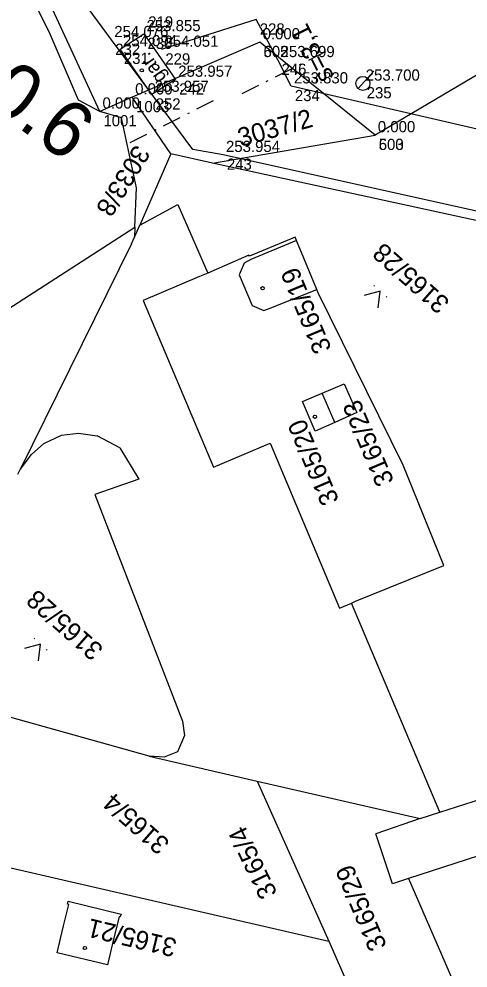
# Model space of a CAD drawing. Extents: x -496688 to -495455, y -1089309 to -1088026.
# Drawn here: x -496018.3 to -495970.2, y -1088765.4 to -1088663.7 of the extents above; entities that cross this region are included whole.
import ezdxf

# ---------------------------------------------------------------- set-up
doc = ezdxf.new("R2010")
doc.units = 0
for name, color, linetype in [('Vrstva 17', 7, 'Continuous'), ('Vrstva 23', 7, 'Continuous'), ('Vrstva 47', 7, 'Continuous'), ('Vrstva 52', 7, 'Continuous'), ('Vrstva 53', 7, 'Continuous'), ('Vrstva 55', 7, 'Continuous'), ('Vrstva 56', 7, 'Continuous'), ('Vrstva 57', 7, 'Continuous'), ('Vrstva 58', 7, 'Continuous'), ('Vrstva 59', 7, 'Continuous'), ('Vrstva 60', 7, 'Continuous'), ('Vrstva 61', 7, 'Continuous'), ('Vrstva 7', 7, 'Continuous')]:
    doc.layers.add(name, color=color, linetype=linetype)

msp = doc.modelspace()

# ---------------------------------------------------------------- linework, layer by layer
at = {"layer": 'Vrstva 17'}
for p, q in [((-495987.23, -1088668.108), (-495985.442, -1088667.21)), ((-495990.804, -1088669.904), (-495989.016, -1088669.006)), ((-495988.213, -1088668.601), (-495988.033, -1088668.512)), ((-495994.378, -1088671.7), (-495992.59, -1088670.802)), ((-495991.787, -1088670.398), (-495991.607, -1088670.309)), ((-495999.233, -1088673.355), (-495997.445, -1088672.457)), ((-496000.216, -1088673.848), (-496000.036, -1088673.759)), ((-496002.807, -1088675.151), (-496001.019, -1088674.253)), ((-496006.381, -1088676.947), (-496004.593, -1088676.049)), ((-496003.79, -1088675.645), (-496003.61, -1088675.556))]:
    msp.add_line(p, q, dxfattribs=at)
for points in [[(-496008.397, -1088665.951), (-496014.409, -1088657.761), (-496023.067, -1088646.276), (-496027.294, -1088642.439), (-496042.866, -1088628.504), (-496063.314, -1088610.129), (-496090.785, -1088585.443), (-496123.862, -1088555.707), (-496127.206, -1088552.748), (-496136.794, -1088544.006), (-496152.301, -1088530.524)], [(-495967.328, -1088684.747), (-495965.028, -1088679.358), (-495968.705, -1088675.634), (-495989.126, -1088670.916), (-495990.557, -1088668.095), (-495992.89, -1088663.778), (-496003.025, -1088666.989)], [(-495939.786, -1088744.234), (-495955.99, -1088708.659), (-495967.328, -1088684.747), (-495996.417, -1088678.268), (-495999.664, -1088677.708), (-496008.397, -1088665.951)]]:
    msp.add_lwpolyline(points, dxfattribs=at)
at = {"layer": 'Vrstva 23'}
for p, q in [((-495988.54, -1088687.47), (-495993.46, -1088689.5)), ((-495986.36, -1088692.72), (-495988.54, -1088687.47)), ((-495994.17, -1088689.88), (-495994.69, -1088691.15)), ((-495993.46, -1088689.5), (-495994.17, -1088689.88)), ((-495994.69, -1088691.15), (-495993.31, -1088694.42)), ((-495991.47, -1088694.74), (-495986.36, -1088692.72)), ((-495993.31, -1088694.42), (-495992.05, -1088694.97)), ((-495992.05, -1088694.97), (-495991.47, -1088694.74)), ((-495985.8, -1088703.83), (-495983.42, -1088702.82)), ((-495983.42, -1088702.82), (-495982.08, -1088705.9)), ((-495987.89, -1088704.72), (-495985.8, -1088703.83)), ((-495986.55, -1088707.89), (-495987.89, -1088704.72)), ((-495982.08, -1088705.9), (-495984.43, -1088706.95)), ((-495984.43, -1088706.95), (-495986.55, -1088707.89)), ((-495973.17, -1088748.72), (-495946.51, -1088740.21)), ((-495944.78, -1088745.49), (-495976.53, -1088755.85)), ((-495975.28, -1088749.43), (-495973.17, -1088748.72)), ((-495975.28, -1088749.43), (-495980.05, -1088751.04)), ((-495978.27, -1088756.42), (-495980.05, -1088751.04)), ((-495976.53, -1088755.85), (-495978.27, -1088756.42)), ((-496013.12, -1088758.6), (-496013.05, -1088758.29)), ((-496013.05, -1088758.29), (-496007.37, -1088759.68)), ((-496013.53, -1088760.93), (-496012.97, -1088758.64)), ((-496012.97, -1088758.64), (-496013.12, -1088758.6)), ((-496007.58, -1088759.94), (-496008.14, -1088762.22)), ((-496007.45, -1088759.97), (-496007.58, -1088759.94)), ((-496007.37, -1088759.68), (-496007.45, -1088759.97)), ((-496014.23, -1088763.81), (-496013.53, -1088760.93)), ((-496008.14, -1088762.22), (-496008.84, -1088765.1)), ((-496008.84, -1088765.1), (-496014.23, -1088763.81))]:
    msp.add_line(p, q, dxfattribs=at)
msp.add_lwpolyline([(-496007.468, -1088666.929), (-496004.942, -1088665.315), (-496001.537, -1088670.204), (-496004.063, -1088671.818), (-496007.468, -1088666.929)], dxfattribs=at)
at = {"layer": 'Vrstva 47'}
msp.add_line((-495981.922, -1088671.176), (-495980.263, -1088669.305), dxfattribs=at)
msp.add_circle((-495981.424, -1088670.615), 0.75, dxfattribs=at)
at = {"layer": 'Vrstva 52'}
msp.add_line((-495984.43, -1088706.95), (-495985.8, -1088703.83), dxfattribs=at)
at = {"layer": 'Vrstva 53'}
for p, q in [((-496002.04, -1088678.18), (-496006.16, -1088672.1)), ((-495968.14, -1088685.56), (-495997.55, -1088679.15))]:
    msp.add_line(p, q, dxfattribs=at)
msp.add_lwpolyline([(-496006.16, -1088672.1), (-496009.66, -1088673.61), (-496019.34, -1088652.65), (-496125.77, -1088556.38), (-496187.85, -1088499.89), (-496224.3, -1088466.84), (-496274.7, -1088421.37), (-496308.3, -1088391.23), (-496341.24, -1088361.35), (-496344.49, -1088357.55), (-496352.49, -1088347.86), (-496352.14, -1088346.56), (-496371.02, -1088328.7), (-496406.7, -1088297.06), (-496406.34, -1088296.61), (-496407.86, -1088294.92), (-496408.29, -1088292.38), (-496407.56, -1088290.4), (-496405.24, -1088287.91)], dxfattribs=at)
at = {"layer": 'Vrstva 55'}
for p, q in [((-496015.09, -1088665.07), (-496016.84, -1088661.58)), ((-496011.94, -1088672.4), (-496015.09, -1088665.07)), ((-496009.66, -1088673.61), (-496011.94, -1088672.4)), ((-496007.33, -1088674.32), (-496009.66, -1088673.61)), ((-496005.71, -1088681.79), (-496007.33, -1088674.32)), ((-495997.55, -1088679.15), (-495980.13, -1088676.15)), ((-496002.04, -1088678.18), (-496005.37, -1088685.8)), ((-495997.55, -1088679.15), (-496002.04, -1088678.18)), ((-496005.88, -1088686.01), (-496005.71, -1088681.79)), ((-496005.37, -1088685.8), (-496001.29, -1088683.59)), ((-496021.98, -1088696.38), (-496005.88, -1088686.01)), ((-496005.92, -1088687.1), (-496005.37, -1088685.8)), ((-496005.88, -1088686.01), (-496005.92, -1088687.1)), ((-496006.24, -1088687.81), (-496005.92, -1088687.1)), ((-495988.68, -1088687.09), (-495993.61, -1088689.12)), ((-495988.54, -1088687.47), (-495988.68, -1088687.09)), ((-496006.24, -1088687.81), (-496018.19, -1088712.01)), ((-495993.66, -1088689.04), (-495996.26, -1088690.16)), ((-495993.61, -1088689.12), (-495993.66, -1088689.04)), ((-495996.26, -1088690.16), (-495998.06, -1088690.95)), ((-495998.94, -1088691.33), (-496005.01, -1088693.9)), ((-495998.06, -1088690.95), (-495998.94, -1088691.33)), ((-495986.21, -1088693.05), (-495986.36, -1088692.72)), ((-495977.11, -1088711.52), (-495986.21, -1088693.05)), ((-496005.01, -1088693.9), (-495997.46, -1088711.75)), ((-496015.64, -1088709.21), (-496013.76, -1088708.33)), ((-496013.76, -1088708.33), (-496011.94, -1088708.11)), ((-496011.94, -1088708.11), (-496009.94, -1088708.4)), ((-496007.5, -1088709.67), (-496009.94, -1088708.4)), ((-496016.99, -1088710.38), (-496015.64, -1088709.21)), ((-496007.5, -1088709.67), (-496005.46, -1088713.02)), ((-495997.46, -1088711.75), (-495991.38, -1088709.18)), ((-495991.38, -1088709.18), (-495983.94, -1088726.88)), ((-496018.19, -1088712.01), (-496016.99, -1088710.38)), ((-495972.76, -1088722.28), (-495977.11, -1088711.52)), ((-496018.45, -1088712.49), (-496018.19, -1088712.01)), ((-496005.46, -1088713.02), (-496010.2, -1088714.69)), ((-495982.21, -1088726.13), (-495972.76, -1088722.28)), ((-495983.94, -1088726.88), (-495982.66, -1088726.33)), ((-495982.66, -1088726.33), (-495982.21, -1088726.13)), ((-496000.79, -1088738.97), (-496000.56, -1088740.52)), ((-496000.56, -1088740.52), (-496001.31, -1088742.28)), ((-496004.37, -1088742.72), (-495992.76, -1088745.4)), ((-496002.74, -1088742.84), (-496004.37, -1088742.72)), ((-496001.31, -1088742.28), (-496002.74, -1088742.84)), ((-495992.76, -1088745.4), (-495985.1, -1088762.56)), ((-495992.76, -1088745.4), (-495975.28, -1088749.43)), ((-496028.25, -1088752.61), (-495985.1, -1088762.56)), ((-495976.53, -1088755.85), (-495975.46, -1088758.32)), ((-495975.46, -1088758.32), (-495971.08, -1088768.39)), ((-495985.1, -1088762.56), (-495980.73, -1088772.35))]:
    msp.add_line(p, q, dxfattribs=at)
for points in [[(-495885.37, -1088726.6), (-495891.03, -1088719.09), (-495893.76, -1088712.02), (-495913.27, -1088691.69), (-495950.46, -1088658.62), (-495980.13, -1088676.15), (-495992.49, -1088666.19), (-496006.16, -1088672.1)], [(-496004.37, -1088742.72), (-496025.59, -1088736.79), (-496025.91, -1088735.11), (-496025.91, -1088733.31), (-496026.39, -1088730.22)]]:
    msp.add_lwpolyline(points, dxfattribs=at)
at = {"layer": 'Vrstva 56'}
for p, q in [((-496001.29, -1088683.59), (-495998.06, -1088690.95)), ((-496010.2, -1088714.69), (-496000.79, -1088738.97)), ((-495973.17, -1088748.72), (-495982.66, -1088726.33))]:
    msp.add_line(p, q, dxfattribs=at)
at = {"layer": 'Vrstva 58'}
for p, q in [((-495980.198, -1088692.337), (-495980.273, -1088692.271)), ((-495978.849, -1088693.527), (-495978.924, -1088693.461)), ((-496016.63, -1088730.168), (-496016.705, -1088730.101)), ((-496015.283, -1088731.363), (-496015.358, -1088731.296))]:
    msp.add_line(p, q, dxfattribs=at)
for points in [[(-495979.803, -1088694.685), (-495979.561, -1088692.899), (-495981.303, -1088693.362)], [(-496016.242, -1088732.518), (-496015.994, -1088730.732), (-496017.738, -1088731.19)]]:
    msp.add_lwpolyline(points, dxfattribs=at)
at = {"layer": 'Vrstva 59'}
for centre in [(-496005.147, -1088669.216), (-495992.195, -1088692.572), (-495986.577, -1088706.35), (-496011.245, -1088763.296)]:
    msp.add_circle(centre, 0.175, dxfattribs=at)
at = {"layer": 'Vrstva 60'}
for p, q in [((-495992.89, -1088663.778), (-495992.89, -1088663.778)), ((-495992.89, -1088663.778), (-495992.89, -1088663.778)), ((-496008.397, -1088665.951), (-496008.397, -1088665.951)), ((-496008.397, -1088665.951), (-496008.397, -1088665.951)), ((-496004.942, -1088665.315), (-496004.942, -1088665.315)), ((-496004.942, -1088665.315), (-496004.942, -1088665.315)), ((-496007.468, -1088666.929), (-496007.468, -1088666.929)), ((-496007.468, -1088666.929), (-496007.468, -1088666.929)), ((-495992.49, -1088666.19), (-495992.49, -1088666.19)), ((-495992.49, -1088666.19), (-495992.49, -1088666.19)), ((-496003.025, -1088666.989), (-496003.025, -1088666.989)), ((-496003.025, -1088666.989), (-496003.025, -1088666.989)), ((-495990.557, -1088668.095), (-495990.557, -1088668.095)), ((-495990.557, -1088668.095), (-495990.557, -1088668.095)), ((-496001.537, -1088670.204), (-496001.537, -1088670.204)), ((-496001.537, -1088670.204), (-496001.537, -1088670.204)), ((-495989.126, -1088670.916), (-495989.126, -1088670.916)), ((-495989.126, -1088670.916), (-495989.126, -1088670.916)), ((-495981.424, -1088670.615), (-495981.424, -1088670.615)), ((-495981.424, -1088670.615), (-495981.424, -1088670.615)), ((-496004.063, -1088671.818), (-496004.063, -1088671.818)), ((-496004.063, -1088671.818), (-496004.063, -1088671.818)), ((-496006.16, -1088672.1), (-496006.16, -1088672.1)), ((-496006.16, -1088672.1), (-496006.16, -1088672.1)), ((-496009.66, -1088673.61), (-496009.66, -1088673.61)), ((-496009.66, -1088673.61), (-496009.66, -1088673.61)), ((-495980.13, -1088676.15), (-495980.13, -1088676.15)), ((-495980.13, -1088676.15), (-495980.13, -1088676.15)), ((-495996.417, -1088678.268), (-495996.417, -1088678.268)), ((-495996.417, -1088678.268), (-495996.417, -1088678.268))]:
    msp.add_line(p, q, dxfattribs=at)

# ---------------------------------------------------------------- texts
at = {"layer": 'Vrstva 17'}
msp.add_text('š=3,1', height=2, rotation=116.89712, dxfattribs=at).set_placement((-495984.478, -1088669.928))
at = {"layer": 'Vrstva 23'}
msp.add_text('gar.', height=1.5, rotation=124.85572, dxfattribs=at).set_placement((-496002.435, -1088669.979))
at = {"layer": 'Vrstva 57'}
for s, rotation, p in [('3037/2', 15.70814, (-495994.531, -1088677.437)), ('3033/8', 238.26727, (-496005.834, -1088677.068)), ('3165/28', 138.57211, (-495971.997, -1088693.97)), ('3165/19', 112.55009, (-495984.754, -1088699.072)), ('3165/23', 112.91441, (-495978.055, -1088713.269)), ('3165/20', 112.91441, (-495983.951, -1088715.326)), ('3165/28', 138.57211, (-496009.143, -1088731.137)), ('3165/4', 138.57211, (-496002.027, -1088751.94)), ('3165/4', 115.75584, (-495990.571, -1088757.431)), ('3165/29', 112.91441, (-495978.828, -1088763.083)), ('3165/21', 166.54046, (-496001.27, -1088762.361))]:
    msp.add_text(s, height=2, rotation=rotation, dxfattribs=at).set_placement(p)
at = {"layer": 'Vrstva 60'}
for s, p in [('219', (-496004.457, -1088664.623)), ('219', (-496004.457, -1088664.623)), ('228', (-495992.49, -1088665.378)), ('228', (-495992.49, -1088665.378)), ('230', (-496004.542, -1088666.915)), ('230', (-496004.542, -1088666.915)), ('232', (-496007.997, -1088667.551)), ('232', (-496007.997, -1088667.551)), ('502', (-495992.09, -1088667.79)), ('605', (-495992.09, -1088667.79)), ('231', (-496007.068, -1088668.529)), ('231', (-496007.068, -1088668.529)), ('229', (-496002.625, -1088668.589)), ('229', (-496002.625, -1088668.589)), ('246', (-495990.157, -1088669.695)), ('246', (-495990.157, -1088669.695)), ('242', (-496001.137, -1088671.804)), ('242', (-496001.137, -1088671.804)), ('235', (-495981.024, -1088672.215)), ('235', (-495981.024, -1088672.215)), ('234', (-495988.726, -1088672.516)), ('234', (-495988.726, -1088672.516)), ('1003', (-496005.76, -1088673.7)), ('1003', (-496005.76, -1088673.7)), ('252', (-496003.663, -1088673.418)), ('252', (-496003.663, -1088673.418)), ('1001', (-496009.26, -1088675.21)), ('1001', (-496009.26, -1088675.21)), ('500', (-495979.73, -1088677.75)), ('603', (-495979.73, -1088677.75)), ('243', (-495996.017, -1088679.868)), ('243', (-495996.017, -1088679.868))]:
    msp.add_text(s, height=1.2, dxfattribs=at).set_placement(p)
at = {"layer": 'Vrstva 61'}
for s, p in [('253.855', (-496004.642, -1088665.015)), ('253.855', (-496004.642, -1088665.015)), ('254.076', (-496008.097, -1088665.651)), ('254.076', (-496008.097, -1088665.651)), ('0.000', (-495992.19, -1088665.89)), ('0.000', (-495992.19, -1088665.89)), ('254.094', (-496007.168, -1088666.629)), ('254.094', (-496007.168, -1088666.629)), ('254.051', (-496002.725, -1088666.689)), ('254.051', (-496002.725, -1088666.689)), ('253.699', (-495990.257, -1088667.795)), ('253.699', (-495990.257, -1088667.795)), ('253.957', (-496001.237, -1088669.904)), ('253.957', (-496001.237, -1088669.904)), ('253.830', (-495988.826, -1088670.616)), ('253.830', (-495988.826, -1088670.616)), ('253.700', (-495981.124, -1088670.315)), ('253.700', (-495981.124, -1088670.315)), ('0.000', (-496005.86, -1088671.8)), ('0.000', (-496005.86, -1088671.8)), ('253.957', (-496003.763, -1088671.518)), ('253.957', (-496003.763, -1088671.518)), ('0.000', (-496009.36, -1088673.31)), ('0.000', (-496009.36, -1088673.31)), ('0.000', (-495979.83, -1088675.85)), ('0.000', (-495979.83, -1088675.85)), ('253.954', (-495996.117, -1088677.968)), ('253.954', (-495996.117, -1088677.968))]:
    msp.add_text(s, height=1.2, dxfattribs=at).set_placement(p)
at = {"layer": 'Vrstva 7'}
msp.add_text('0.6', height=6, rotation=324.21531, dxfattribs=at).set_placement((-496022.211, -1088672.637))

doc.saveas('drawing.dxf')
